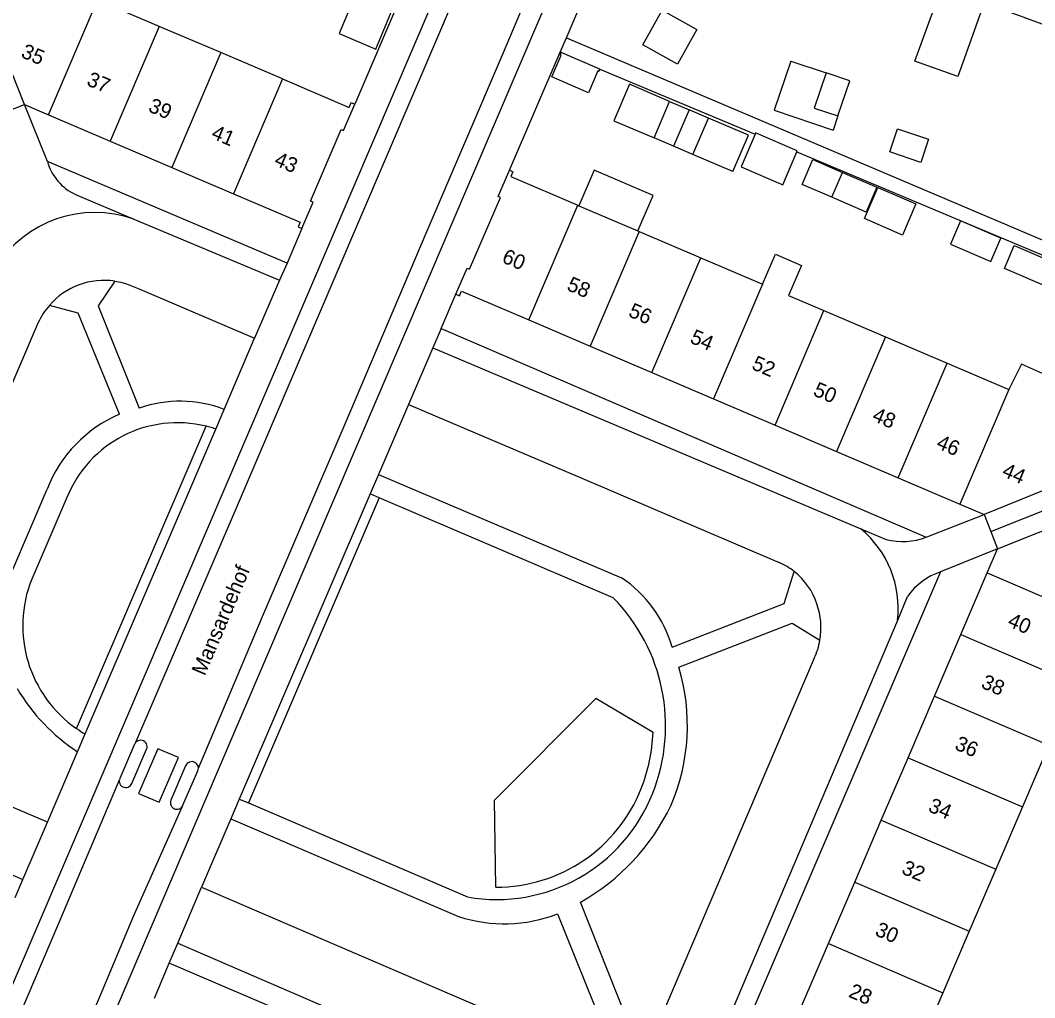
# Model space of a CAD drawing. Extents: x 194485 to 197793, y 468269 to 470822.
# Drawn here: x 197240.7 to 197322.4, y 469396.5 to 469475.2 of the extents above; entities that cross this region are included whole.
import ezdxf

# ---------------------------------------------------------------- set-up
doc = ezdxf.new("R2010")
doc.units = 0
for name, color, linetype in [('BGT begrenzing pand op maaiveld onder overbouw', 7, 'Continuous'), ('BGT grensvlak gebouwinstallatie plus 1', 7, 'Continuous'), ('BGT grensvlak onbegroeid terreindeel', 7, 'Continuous'), ('BGT grensvlak overig bouwwerk uitbreiding populatie', 7, 'Continuous'), ('BGT grensvlak pand deel overbouw', 7, 'Continuous'), ('BGT grensvlak pand op maaiveld', 7, 'Continuous'), ('BGT grensvlak pand op maaiveld LR', 7, 'Continuous'), ('BGT grensvlak vegetatieobject', 7, 'Continuous'), ('BGT grensvlak wegdeel', 7, 'Continuous'), ('BGT tekst huisnummerreeks', 7, 'Continuous'), ('BGT tekst openbare ruimte label weg', 7, 'Continuous')]:
    doc.layers.add(name, color=color, linetype=linetype)

msp = doc.modelspace()

# ---------------------------------------------------------------- linework, layer by layer
at = {"layer": 'BGT begrenzing pand op maaiveld onder overbouw'}
for points in [[(197241.025, 469468.437), (197238.378, 469475.036), (197238.276, 469474.995), (197238.198, 469475.19)], [(197325.132, 469438.042), (197324.938, 469437.963), (197324.897, 469438.065), (197318.321, 469435.413)], [(197319.415, 469432.64), (197326.021, 469435.269), (197325.982, 469435.37), (197326.176, 469435.449)]]:
    msp.add_lwpolyline(points, dxfattribs=at)
at = {"layer": 'BGT grensvlak gebouwinstallatie plus 1'}
for p, q in [((197302.754, 469471.941), (197301.42, 469467.982)), ((197302.754, 469471.941), (197305.597, 469470.983)), ((197292.994, 469468.693), (197294.557, 469468.025)), ((197294.557, 469468.025), (197293.298, 469465.083)), ((197296.12, 469467.355), (197294.557, 469468.025)), ((197301.42, 469467.982), (197306.167, 469466.382)), ((197306.55, 469467.519), (197306.167, 469466.382)), ((197293.298, 469465.083), (197291.735, 469465.751)), ((197294.861, 469464.413), (197293.298, 469465.083)), ((197303.674, 469461.992), (197304.54, 469464.003)), ((197304.54, 469464.003), (197306.928, 469462.975)), ((197306.062, 469460.964), (197303.674, 469461.992))]:
    msp.add_line(p, q, dxfattribs=at)
for points in [[(197267.73, 469477.437), (197266.359, 469474.155), (197269.33, 469472.914), (197270.701, 469476.196)], [(197295.186, 469474.485), (197293.623, 469471.685), (197290.829, 469473.245), (197292.392, 469476.045), (197295.186, 469474.485)], [(197290.432, 469458.255), (197291.654, 469461.112), (197286.906, 469463.144), (197285.683, 469460.287)]]:
    msp.add_lwpolyline(points, dxfattribs=at)
at = {"layer": 'BGT grensvlak onbegroeid terreindeel'}
for p, q in [((197278.875, 469412.391), (197287.04, 469420.582)), ((197291.657, 469417.844), (197287.04, 469420.582)), ((197278.983, 469405.381), (197278.875, 469412.391))]:
    msp.add_line(p, q, dxfattribs=at)
for centre, radius, start, end in [((197277.988, 469418.372), 13.679, 338.34752, 357.787), ((197279.048, 469417.901), 12.52, 269.70201, 338.5626)]:
    msp.add_arc(centre, radius, start, end, dxfattribs=at)
at = {"layer": 'BGT grensvlak overig bouwwerk uitbreiding populatie'}
msp.add_lwpolyline([(197311.346, 469466.482), (197313.853, 469465.641), (197313.228, 469463.776), (197310.721, 469464.617), (197311.346, 469466.482)], dxfattribs=at)
at = {"layer": 'BGT grensvlak pand deel overbouw'}
for p, q in [((197239.641, 469467.902), (197241.025, 469468.437)), ((197318.868, 469434.027), (197325.654, 469436.746)), ((197318.321, 469435.413), (197318.868, 469434.027)), ((197318.868, 469434.027), (197319.415, 469432.64))]:
    msp.add_line(p, q, dxfattribs=at)
at = {"layer": 'BGT grensvlak pand op maaiveld'}
for p, q in [((197251.866, 469474.739), (197246.902, 469476.856)), ((197256.828, 469472.623), (197251.866, 469474.739)), ((197261.801, 469470.502), (197256.828, 469472.623)), ((197287.378, 469471.302), (197284.244, 469472.639)), ((197305.597, 469470.983), (197304.646, 469468.161)), ((197241.025, 469468.437), (197242.959, 469467.612)), ((197291.735, 469465.751), (197292.994, 469468.693)), ((197304.646, 469468.161), (197306.55, 469467.519)), ((197242.959, 469467.612), (197247.923, 469465.495)), ((197294.861, 469464.413), (197296.12, 469467.355)), ((197299.338, 469465.978), (197296.12, 469467.355)), ((197298.079, 469463.036), (197299.338, 469465.978)), ((197247.923, 469465.495), (197252.885, 469463.379)), ((197298.079, 469463.036), (197294.861, 469464.413)), ((197252.885, 469463.379), (197257.858, 469461.258)), ((197279.17, 469461.03), (197280.081, 469463.143)), ((197306.062, 469460.964), (197306.928, 469462.975)), ((197285.585, 469460.329), (197285.683, 469460.287)), ((197285.683, 469460.287), (197290.432, 469458.255)), ((197290.432, 469458.255), (197290.546, 469458.206)), ((197290.546, 469458.206), (197295.507, 469456.082)), ((197295.507, 469456.082), (197300.468, 469453.959)), ((197302.568, 469453.06), (197305.428, 469451.836)), ((197305.428, 469451.836), (197310.389, 469449.713)), ((197281.637, 469451.103), (197286.597, 469448.982)), ((197310.389, 469449.713), (197315.349, 469447.59)), ((197286.597, 469448.982), (197291.559, 469446.859)), ((197291.559, 469446.859), (197296.521, 469444.737)), ((197315.349, 469447.59), (197320.31, 469445.466)), ((197296.521, 469444.737), (197301.481, 469442.615)), ((197301.481, 469442.615), (197306.442, 469440.494)), ((197306.442, 469440.494), (197311.403, 469438.372)), ((197311.403, 469438.372), (197316.365, 469436.25)), ((197316.365, 469436.25), (197318.321, 469435.413)), ((197318.581, 469430.695), (197319.415, 469432.64)), ((197316.454, 469425.731), (197318.581, 469430.695)), ((197314.327, 469420.768), (197316.454, 469425.731)), ((197312.2, 469415.804), (197314.327, 469420.768)), ((197323.54, 469416.82), (197321.416, 469411.854)), ((197310.046, 469410.777), (197312.2, 469415.804)), ((197321.416, 469411.854), (197319.265, 469406.826)), ((197307.903, 469405.777), (197310.046, 469410.777)), ((197319.265, 469406.826), (197317.126, 469401.824)), ((197305.779, 469400.823), (197307.903, 469405.777)), ((197317.126, 469401.824), (197315.006, 469396.868)), ((197303.648, 469395.85), (197305.779, 469400.823)), ((197315.006, 469396.868), (197312.879, 469391.895))]:
    msp.add_line(p, q, dxfattribs=at)
for points in [[(197323.82, 469474.622), (197318.331, 469476.623), (197316.2, 469470.694), (197312.741, 469471.937), (197317.948, 469486.214)], [(197287.378, 469471.302), (197287.295, 469471.109), (197287.203, 469471.148), (197286.468, 469469.396), (197283.51, 469470.669), (197284.254, 469472.406), (197284.162, 469472.446), (197284.244, 469472.639)], [(197261.801, 469470.502), (197267.174, 469468.211), (197267.339, 469468.598), (197267.633, 469468.472)], [(197306.55, 469467.519), (197307.501, 469470.341), (197305.597, 469470.983)], [(197292.994, 469468.693), (197289.757, 469470.078), (197288.499, 469467.135), (197291.735, 469465.751)], [(197263.364, 469458.453), (197264.266, 469460.57), (197264.073, 469460.652), (197266.538, 469466.439), (197266.731, 469466.356), (197267.633, 469468.472)], [(197299.87, 469466.043), (197298.746, 469463.416), (197302.111, 469461.977), (197303.243, 469464.623)], [(197303.243, 469464.623), (197303.279, 469464.707), (197299.914, 469466.147), (197299.87, 469466.043)], [(197280.081, 469463.143), (197280.275, 469463.063), (197280.367, 469463.023), (197280.209, 469462.63), (197285.585, 469460.329)], [(197306.928, 469462.975), (197309.692, 469461.785), (197308.826, 469459.773), (197306.062, 469460.964)], [(197308.686, 469459.246), (197309.766, 469461.753), (197312.838, 469460.43), (197311.754, 469457.925), (197308.686, 469459.246)], [(197257.858, 469461.258), (197263.234, 469458.965), (197263.07, 469458.578), (197263.364, 469458.453)], [(197275.776, 469453.154), (197276.681, 469455.254), (197276.874, 469455.171), (197279.364, 469460.947), (197279.17, 469461.03)], [(197316.426, 469459.06), (197315.625, 469457.194), (197318.873, 469455.8), (197319.673, 469457.666), (197316.426, 469459.06)], [(197324.569, 469455.438), (197323.783, 469453.599), (197319.967, 469455.231), (197320.753, 469457.07), (197324.569, 469455.438)], [(197300.468, 469453.959), (197301.524, 469456.391), (197303.615, 469455.477), (197302.568, 469453.06)], [(197275.776, 469453.154), (197276.07, 469453.028), (197276.236, 469453.413), (197281.637, 469451.103)], [(197326.169, 469445.376), (197321.336, 469447.515), (197320.31, 469445.466)]]:
    msp.add_lwpolyline(points, dxfattribs=at)
at = {"layer": 'BGT grensvlak pand op maaiveld LR'}
for p, q in [((197242.959, 469467.612), (197246.902, 469476.856)), ((197251.866, 469474.739), (197247.923, 469465.495)), ((197256.828, 469472.623), (197252.885, 469463.379)), ((197261.801, 469470.502), (197257.858, 469461.258)), ((197281.637, 469451.103), (197285.585, 469460.329)), ((197290.546, 469458.206), (197286.597, 469448.982)), ((197291.559, 469446.859), (197295.507, 469456.082)), ((197300.468, 469453.959), (197296.521, 469444.737)), ((197301.481, 469442.615), (197305.428, 469451.836)), ((197310.389, 469449.713), (197306.442, 469440.494)), ((197311.403, 469438.372), (197315.349, 469447.59)), ((197320.31, 469445.466), (197316.365, 469436.25)), ((197318.581, 469430.695), (197327.787, 469426.75)), ((197316.454, 469425.731), (197325.663, 469421.784)), ((197314.327, 469420.768), (197323.54, 469416.82)), ((197312.2, 469415.804), (197321.416, 469411.854)), ((197310.046, 469410.777), (197319.265, 469406.826)), ((197307.903, 469405.777), (197317.126, 469401.824)), ((197305.779, 469400.823), (197315.006, 469396.868))]:
    msp.add_line(p, q, dxfattribs=at)
at = {"layer": 'BGT grensvlak vegetatieobject'}
for p, q in [((197245.22, 469418.153), (197255.657, 469442.519)), ((197269.596, 469436.754), (197259.058, 469412.16))]:
    msp.add_line(p, q, dxfattribs=at)
at = {"layer": 'BGT grensvlak wegdeel'}
for p, q in [((197283.858, 469500), (197234.513, 469384.603)), ((197271.717, 469478.025), (197267.633, 469468.472)), ((197284.186, 469472.664), (197284.683, 469473.818)), ((197284.683, 469473.818), (197335.113, 469452.379)), ((197280.081, 469463.143), (197284.186, 469472.664)), ((197284.186, 469472.664), (197284.244, 469472.639)), ((197287.378, 469471.302), (197299.87, 469466.043)), ((197242.861, 469463.861), (197241.025, 469468.437)), ((197303.243, 469464.623), (197331.42, 469452.762)), ((197262.172, 469455.654), (197242.861, 469463.861)), ((197245.132, 469461.184), (197249.83, 469459.209)), ((197249.83, 469459.209), (197261.571, 469454.275)), ((197263.364, 469458.453), (197262.172, 469455.654)), ((197262.172, 469455.654), (197261.571, 469454.275)), ((197261.571, 469454.275), (197259.537, 469449.604)), ((197274.585, 469450.39), (197275.776, 469453.154)), ((197274.585, 469450.39), (197273.915, 469448.838)), ((197274.585, 469450.39), (197313.669, 469433.566)), ((197257.104, 469443.878), (197259.537, 469449.604)), ((197273.915, 469448.838), (197271.944, 469444.268)), ((197273.915, 469448.838), (197308.409, 469434.241)), ((197256.431, 469442.293), (197257.104, 469443.878)), ((197271.944, 469444.268), (197269.53, 469438.634)), ((197245.904, 469417.719), (197256.431, 469442.293)), ((197269.53, 469438.634), (197268.86, 469437.068)), ((197269.53, 469438.634), (197289.112, 469430.308)), ((197239.996, 469430.783), (197242.838, 469437.445)), ((197268.86, 469437.068), (197258.323, 469412.476)), ((197269.596, 469436.754), (197268.86, 469437.068)), ((197244.434, 469436.77), (197241.6, 469430.189)), ((197288.437, 469428.701), (197269.596, 469436.754)), ((197313.669, 469433.566), (197318.321, 469435.413)), ((197308.409, 469434.241), (197310.441, 469433.381)), ((197319.415, 469432.64), (197314.826, 469430.778)), ((197314.826, 469430.778), (197294.607, 469383.617)), ((197311.363, 469426.899), (197312.167, 469428.797)), ((197295.911, 469390.41), (197311.363, 469426.899)), ((197304.644, 469423.825), (197292.488, 469395.365)), ((197245.292, 469416.289), (197245.904, 469417.719)), ((197242.863, 469410.617), (197245.292, 469416.289)), ((197258.323, 469412.476), (197257.637, 469410.876)), ((197258.323, 469412.476), (197259.058, 469412.16)), ((197259.058, 469412.16), (197276.703, 469404.586)), ((197228.054, 469411.523), (197240.888, 469405.988)), ((197257.637, 469410.876), (197255.277, 469405.368)), ((197257.637, 469410.876), (197275.995, 469403.005)), ((197240.888, 469405.988), (197242.863, 469410.617)), ((197240.27, 469404.54), (197240.888, 469405.988)), ((197253.368, 469400.856), (197255.277, 469405.368)), ((197252.687, 469399.247), (197253.368, 469400.856)), ((197253.368, 469400.856), (197284.89, 469387.265)), ((197251.488, 469396.436), (197252.687, 469399.247)), ((197291.803, 469382.552), (197252.687, 469399.247))]:
    msp.add_line(p, q, dxfattribs=at)
for points in [[(197249.996, 469417.049), (197257.947, 469435.564), (197265.881, 469454.181), (197274.571, 469474.459), (197282.399, 469492.924), (197288.308, 469506.637)], [(197291.317, 469495.969), (197286.324, 469484.309), (197256.544, 469414.65), (197242.216, 469381.104)], [(197255.025, 469414.974), (197260.198, 469427.186), (197266.865, 469442.708), (197273.368, 469458.079), (197279.605, 469472.627), (197286.202, 469488.286), (197289.779, 469496.629)], [(197284.683, 469473.818), (197284.737, 469473.943), (197288.334, 469482.416)], [(197248.304, 469454.212), (197246.946, 469452.232), (197250.268, 469443.98)], [(197248.304, 469454.212), (197248.772, 469454.123), (197249.231, 469453.996), (197250.324, 469453.553), (197259.537, 469449.604)], [(197248.67, 469443.482), (197245.354, 469451.622), (197243.02, 469452.249)], [(197242.131, 469450.866), (197230.217, 469423.105), (197229.725, 469421.987)], [(197271.944, 469444.268), (197285.736, 469438.403), (197301.822, 469431.526)], [(197293.193, 469424.722), (197302.228, 469428.235), (197303.035, 469430.806)], [(197293.73, 469423.11), (197302.858, 469426.649), (197305.101, 469425.278)], [(197248.664, 469414.027), (197248.654, 469413.915), (197248.667, 469413.805), (197248.704, 469413.699), (197248.762, 469413.604), (197248.84, 469413.523), (197248.932, 469413.461), (197249.036, 469413.42), (197249.146, 469413.402), (197249.258, 469413.408), (197249.366, 469413.438), (197249.464, 469413.489), (197249.55, 469413.561), (197249.618, 469413.649), (197249.653, 469413.716), (197250.86, 469416.484), (197250.892, 469416.591), (197250.901, 469416.703)], [(197249.996, 469417.049), (197249.928, 469416.96), (197249.892, 469416.889), (197248.698, 469414.133), (197248.664, 469414.027)], [(197250.901, 469416.703), (197250.886, 469416.814), (197250.848, 469416.919), (197250.788, 469417.014), (197250.709, 469417.094), (197250.615, 469417.155), (197250.511, 469417.195), (197250.4, 469417.212), (197250.288, 469417.205), (197250.18, 469417.174), (197250.081, 469417.122), (197249.996, 469417.049)], [(197250.197, 469412.924), (197251.872, 469412.22), (197253.438, 469415.837), (197251.756, 469416.523), (197250.197, 469412.924)], [(197242.863, 469410.617), (197232.347, 469415.102), (197231.952, 469415.318), (197231.576, 469415.566)], [(197255.025, 469414.974), (197255.01, 469415.085), (197254.972, 469415.191), (197254.912, 469415.286), (197254.834, 469415.367), (197254.74, 469415.429), (197254.635, 469415.47), (197254.524, 469415.488), (197254.412, 469415.481), (197254.303, 469415.452), (197254.204, 469415.4), (197254.117, 469415.328), (197254.048, 469415.239), (197254.003, 469415.148), (197252.813, 469412.378), (197252.781, 469412.27), (197252.773, 469412.159), (197252.789, 469412.048), (197252.828, 469411.943), (197252.889, 469411.848), (197252.968, 469411.769), (197253.062, 469411.708), (197253.167, 469411.669), (197253.278, 469411.652), (197253.39, 469411.66), (197253.498, 469411.691), (197253.596, 469411.745), (197253.681, 469411.818), (197253.749, 469411.907)], [(197253.749, 469411.907), (197253.787, 469411.985), (197254.983, 469414.754), (197255.016, 469414.862), (197255.025, 469414.974)], [(197233.062, 469377.342), (197235.5, 469383.065), (197243.792, 469402.483), (197248.664, 469414.027)], [(197236.641, 469371.297), (197236.903, 469372.141), (197237.613, 469374.065), (197238.639, 469376.656), (197240.254, 469380.536), (197243.219, 469387.497), (197247.135, 469396.666), (197249.838, 469403.093), (197253.749, 469411.907)], [(197255.277, 469405.368), (197283.875, 469393.079), (197284.99, 469392.564)], [(197291.684, 469393.993), (197289.5, 469394.905), (197285.82, 469404.176)], [(197283.957, 469403.222), (197287.636, 469394.103), (197286.549, 469392.118)]]:
    msp.add_lwpolyline(points, dxfattribs=at)
for centre, radius, start, end in [((197246.899, 469464.985), 4.192, 195.55291, 245.06548), ((197246.706, 469450.288), 9.452, 70.69836, 147.56235), ((197247.447, 469448.426), 5.849, 81.57471, 139.18524), ((197247.466, 469448.414), 5.871, 139.21856, 155.31518), ((197253.545, 469434.51), 10.021, 69.19995, 109.09036), ((197252.942, 469433.52), 10.84, 113.21006, 158.76895), ((197253.352, 469433.19), 9.609, 76.11887, 158.12887), ((197253.372, 469433.254), 9.543, 71.30137, 76.14411), ((197303.036, 469427.814), 8.377, 353.72947, 50.10458), ((197311.746, 469438.861), 5.633, 256.60185, 289.95834), ((197299.704, 469426.576), 5.385, 51.78133, 66.83451), ((197299.687, 469426.541), 5.422, 17.74979, 51.86833), ((197316.331, 469425.982), 5.026, 107.42749, 145.94598), ((197250.963, 469426.443), 10.085, 158.19276, 235.28607), ((197283.51, 469421.932), 10.077, 16.07578, 56.22618), ((197277.962, 469418.379), 14.706, 338.37579, 44.57847), ((197299.416, 469426.259), 5.769, 350.2062, 19.59421), ((197299.463, 469426.253), 5.721, 334.89085, 350.19017), ((197278.121, 469418.401), 16.304, 336.64553, 16.78692), ((197253.842, 469429.347), 15.608, 210.70666, 236.78511), ((197251.017, 469426.533), 10.189, 235.32653, 239.88297), ((197279.049, 469417.9), 13.52, 260.00906, 338.56569), ((197277.165, 469419.566), 17.656, 299.3522, 334.40493), ((197279.67, 469414.33), 11.907, 252.0207, 291.10165)]:
    msp.add_arc(centre, radius, start, end, dxfattribs=at)

# ---------------------------------------------------------------- texts
at = {"layer": 'BGT tekst huisnummerreeks'}
for s, rotation, p in [('35', 336.9, (197240.662, 469472.288)), ('37', 336.9, (197245.952, 469470.032)), ('39', 336.9, (197250.914, 469467.915)), ('41', 336.9, (197255.99, 469465.751)), ('43', 336.9, (197261.057, 469463.59)), ('60', 336.8, (197279.403, 469455.757)), ('58', 336.8, (197284.631, 469453.521)), ('56', 336.8, (197289.593, 469451.399)), ('54', 336.8, (197294.557, 469449.276)), ('52', 336.8, (197299.522, 469447.152)), ('50', 336.9, (197304.478, 469445.03)), ('48', 336.8, (197309.232, 469442.999)), ('46', 336.8, (197314.399, 469440.79)), ('44', 336.8, (197319.691, 469438.526)), ('40', 336.8, (197320.138, 469426.438)), ('38', 336.8, (197318.008, 469421.475)), ('36', 336.8, (197315.882, 469416.512)), ('34', 336.8, (197313.744, 469411.515)), ('32', 336.8, (197311.599, 469406.499)), ('30', 336.8, (197309.461, 469401.524)), ('28', 336.8, (197307.331, 469396.562))]:
    msp.add_text(s, height=1.2, rotation=rotation, dxfattribs=at).set_placement(p)
at = {"layer": 'BGT tekst openbare ruimte label weg'}
msp.add_text('Mansardehof', height=1.2, rotation=66.9, dxfattribs=at).set_placement((197255.537, 469422.343))

doc.saveas('drawing.dxf')
